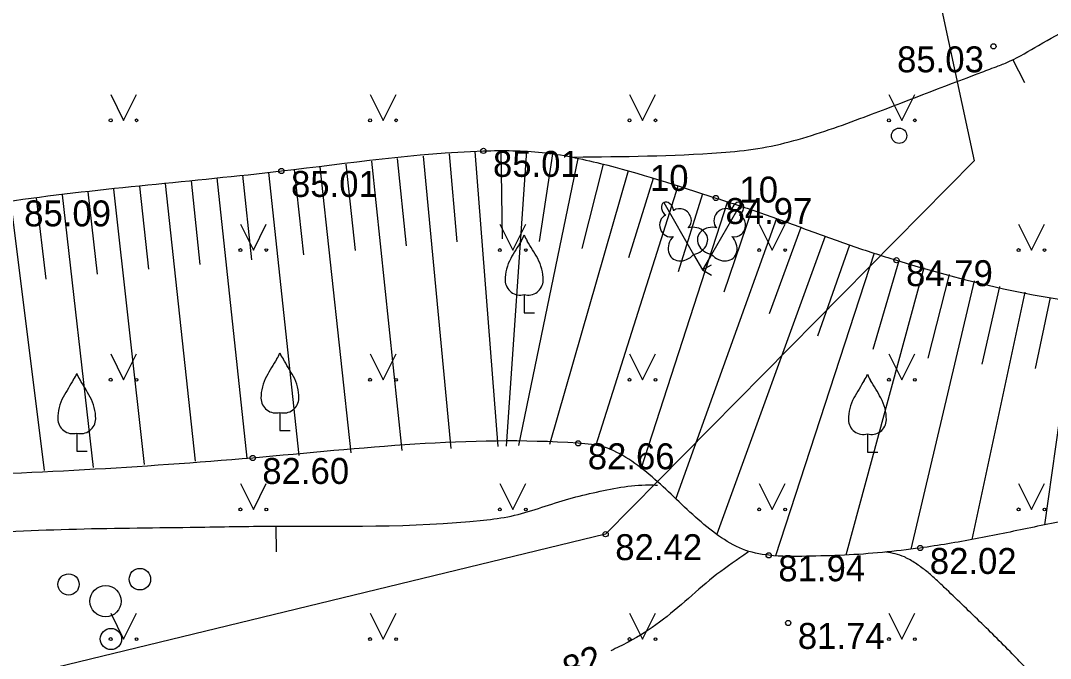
# Model space of a CAD drawing. Extents: x 576692 to 577659, y 273254 to 273799.
# Drawn here: x 576928.01 to 576947.86, y 273529.63 to 273541.92 of the extents above; entities that cross this region are included whole.
import ezdxf

# ---------------------------------------------------------------- set-up
doc = ezdxf.new("R2010")
doc.units = 0
for name, color, linetype in [('APGR_SARK_####_####_#', 7, 'Continuous'), ('GAZE_ELEM_####_####_#', 7, 'Continuous'), ('GEOD_ELEM_####_TKST_#', 7, 'Continuous'), ('GEOD_SITP_####_TKST_#', 7, 'Continuous'), ('HIDT_REZV_####_TKST_#', 7, 'Continuous'), ('LKAN_ELEM_PAST_TKST_#', 7, 'Continuous'), ('RELJ_ELEM_####_####_#', 7, 'Continuous'), ('RELJ_HORZ_PAMT_####_#', 7, 'Continuous'), ('SAKK_IZVK_####_TKST_#', 7, 'Continuous'), ('SAKT_ELEM_####_####_#', 7, 'Continuous'), ('TERT_KONT_####_####_#', 7, 'Continuous')]:
    doc.layers.add(name, color=color, linetype=linetype)

msp = doc.modelspace()

# ---------------------------------------------------------------- linework, layer by layer
at = {"layer": 'GAZE_ELEM_####_####_#'}
for p, q in [((576935.773, 273539.311), (576936.307, 273533.676)), ((576936.271, 273539.357), (576936.419, 273537.658)), ((576936.769, 273539.398), (576937.215, 273533.714)), ((576937.268, 273539.426), (576937.296, 273537.714)), ((576937.767, 273539.41), (576937.372, 273533.72)), ((576938.264, 273539.355), (576938.007, 273537.665)), ((576934.28, 273539.158), (576934.46, 273537.494)), ((576934.778, 273539.211), (576935.36, 273533.635)), ((576935.275, 273539.262), (576935.443, 273537.58)), ((576938.757, 273539.267), (576937.609, 273533.729)), ((576939.244, 273539.155), (576938.83, 273537.53)), ((576932.292, 273538.944), (576932.467, 273537.314)), ((576932.789, 273538.997), (576933.374, 273533.538)), ((576933.286, 273539.051), (576933.465, 273537.405)), ((576933.783, 273539.105), (576934.381, 273533.589)), ((576939.726, 273539.025), (576938.206, 273533.753)), ((576930.303, 273538.729), (576930.478, 273537.13)), ((576930.801, 273538.783), (576931.377, 273533.427)), ((576931.298, 273538.837), (576931.471, 273537.223)), ((576931.795, 273538.89), (576932.377, 273533.485)), ((576940.683, 273538.732), (576939.101, 273533.741)), ((576940.206, 273538.882), (576939.734, 273537.348)), ((576928.813, 273538.563), (576929.415, 273533.309)), ((576929.31, 273538.619), (576929.488, 273537.035)), ((576929.806, 273538.675), (576930.395, 273533.368)), ((576941.159, 273538.581), (576940.687, 273537.077)), ((576927.82, 273538.446), (576928.467, 273533.252)), ((576928.316, 273538.505), (576928.499, 273536.937)), ((576941.637, 273538.433), (576939.97, 273533.276)), ((576942.111, 273538.274), (576941.57, 273536.69)), ((576942.582, 273538.108), (576940.642, 273532.709)), ((576943.052, 273537.937), (576942.442, 273536.27)), ((576943.522, 273537.765), (576941.436, 273532.02)), ((576943.993, 273537.597), (576943.376, 273535.837)), ((576944.467, 273537.437), (576942.566, 273531.608)), ((576945.425, 273537.154), (576943.919, 273531.619)), ((576944.944, 273537.29), (576944.442, 273535.582)), ((576945.909, 273537.027), (576945.499, 273535.418)), ((576946.395, 273536.907), (576945.176, 273531.733)), ((576946.882, 273536.795), (576946.543, 273535.301)), ((576947.37, 273536.687), (576946.348, 273531.917)), ((576947.859, 273536.583), (576947.571, 273535.217)), ((576948.351, 273536.497), (576947.752, 273532.201))]:
    msp.add_line(p, q, dxfattribs=at)
msp.add_spline([(576910.521, 273538.116), (576911.267, 273538.109), (576912.014, 273538.073), (576912.76, 273538.031), (576913.507, 273538.003), (576914.192, 273537.994), (576914.877, 273538), (576915.563, 273538.007), (576916.248, 273537.999), (576917.056, 273537.853), (576917.843, 273537.556), (576918.627, 273537.26), (576919.426, 273537.114), (576920.429, 273537.12), (576921.441, 273537.187), (576922.452, 273537.308), (576923.454, 273537.475), (576924.566, 273537.723), (576925.67, 273538.005), (576926.777, 273538.267), (576927.897, 273538.456), (576933.04, 273539.024), (576936.933, 273539.411), (576938.066, 273539.381), (576939.19, 273539.169), (576941.415, 273538.502), (576942.294, 273538.211), (576943.158, 273537.898), (576944.021, 273537.587), (576944.895, 273537.304), (576947.917, 273536.571), (576949.136, 273536.431), (576950.374, 273536.414), (576951.61, 273536.372), (576952.22, 273536.296), (576952.522, 273536.237), (576952.822, 273536.159), (576953.749, 273535.778), (576954.638, 273535.298), (576955.072, 273535.071)], degree=3, dxfattribs=at)
at = {"layer": 'GEOD_ELEM_####_TKST_#'}
for points in [[(576942.034, 273531.673), (576942.027, 273531.668), (576941.436, 273531.25), (576940.885, 273530.784), (576940.331, 273530.328), (576939.725, 273529.942), (576939.391, 273529.776)], [(576949.898, 273526.649), (576949.277, 273527.353), (576948.353, 273528.386), (576947.421, 273529.412), (576947.169, 273529.674), (576946.836, 273530.01), (576946.499, 273530.341), (576946.16, 273530.669), (576945.818, 273530.997), (576945.642, 273531.163), (576945.458, 273531.32), (576945.263, 273531.462), (576945.159, 273531.525), (576945.104, 273531.555), (576945.049, 273531.583), (576944.874, 273531.643), (576944.694, 273531.674)]]:
    msp.add_spline(points, degree=3, dxfattribs=at)
at = {"layer": 'GEOD_SITP_####_TKST_#'}
for p, q in [((576947.368, 273540.726), (576947.138, 273541.17)), ((576932.946, 273531.68), (576932.938, 273532.18))]:
    msp.add_line(p, q, dxfattribs=at)
for points in [[(576938.677, 273539.293), (576941.516, 273539.379), (576942.221, 273539.455), (576942.917, 273539.61), (576943.601, 273539.821), (576944.273, 273540.064), (576946.54, 273540.929), (576946.855, 273541.048), (576947.077, 273541.139), (576947.634, 273541.445), (576948.967, 273542.147), (576949.646, 273542.47), (576950.347, 273542.747), (576951.686, 273543.138), (576953.04, 273543.473), (576953.785, 273543.649)], [(576902.154, 273525.192), (576904.03, 273525.711), (576905.327, 273526.021), (576906.629, 273526.314), (576909.216, 273526.967), (576909.732, 273527.131), (576910.584, 273527.39), (576911.445, 273527.594), (576912.642, 273527.939), (576913.811, 273528.312), (576914.39, 273528.526), (576914.809, 273528.724), (576919.433, 273531.001), (576921.073, 273531.413), (576925.183, 273531.81), (576926.612, 273531.976), (576931.284, 273532.156), (576932.785, 273532.177), (576936.933, 273532.292), (576937.469, 273532.372), (576937.995, 273532.519), (576938.518, 273532.685), (576939.049, 273532.82), (576940.124, 273532.972), (576940.292, 273532.968)]]:
    msp.add_spline(points, degree=3, dxfattribs=at)
at = {"layer": 'LKAN_ELEM_PAST_TKST_#'}
for p, q in [((576929.75, 273540.5), (576930, 273540)), ((576930, 273540), (576930.25, 273540.5)), ((576934.75, 273540.5), (576935, 273540)), ((576935, 273540), (576935.25, 273540.5)), ((576939.75, 273540.5), (576940, 273540)), ((576940, 273540), (576940.25, 273540.5)), ((576944.75, 273540.5), (576945, 273540)), ((576945, 273540), (576945.25, 273540.5)), ((576932.25, 273538), (576932.5, 273537.5)), ((576932.5, 273537.5), (576932.75, 273538)), ((576937.25, 273538), (576937.5, 273537.5)), ((576937.5, 273537.5), (576937.75, 273538)), ((576942.25, 273538), (576942.5, 273537.5)), ((576942.5, 273537.5), (576942.75, 273538)), ((576947.25, 273538), (576947.5, 273537.5)), ((576947.5, 273537.5), (576947.75, 273538)), ((576940.986, 273537.417), (576941.159, 273537.116)), ((576941.332, 273537.417), (576941.159, 273537.116)), ((576941.159, 273537.116), (576941.332, 273537.216)), ((576941.159, 273537.116), (576941.332, 273537.016)), ((576937.72, 273536.643), (576937.72, 273536.291)), ((576937.72, 273536.291), (576937.92, 273536.291)), ((576929.75, 273535.5), (576930, 273535)), ((576930, 273535), (576930.25, 273535.5)), ((576934.75, 273535.5), (576935, 273535)), ((576935, 273535), (576935.25, 273535.5)), ((576939.75, 273535.5), (576940, 273535)), ((576940, 273535), (576940.25, 273535.5)), ((576944.75, 273535.5), (576945, 273535)), ((576945, 273535), (576945.25, 273535.5)), ((576933.012, 273534.37), (576933.012, 273534.018)), ((576929.095, 273533.972), (576929.095, 273533.62)), ((576933.012, 273534.018), (576933.212, 273534.018)), ((576944.336, 273533.956), (576944.336, 273533.604)), ((576929.095, 273533.62), (576929.295, 273533.62)), ((576944.336, 273533.604), (576944.536, 273533.604)), ((576932.25, 273533), (576932.5, 273532.5)), ((576932.5, 273532.5), (576932.75, 273533)), ((576937.25, 273533), (576937.5, 273532.5)), ((576937.5, 273532.5), (576937.75, 273533)), ((576942.25, 273533), (576942.5, 273532.5)), ((576942.5, 273532.5), (576942.75, 273533)), ((576947.25, 273533), (576947.5, 273532.5)), ((576947.5, 273532.5), (576947.75, 273533)), ((576929.75, 273530.5), (576930, 273530)), ((576930, 273530), (576930.25, 273530.5)), ((576934.75, 273530.5), (576935, 273530)), ((576935, 273530), (576935.25, 273530.5)), ((576939.75, 273530.5), (576940, 273530)), ((576940, 273530), (576940.25, 273530.5)), ((576944.75, 273530.5), (576945, 273530)), ((576945, 273530), (576945.25, 273530.5))]:
    msp.add_line(p, q, dxfattribs=at)
for points in [[(576940.409, 273538.415), (576940.986, 273537.417)], [(576941.909, 273538.415), (576941.332, 273537.417)], [(576940.603, 273538.259), (576940.601, 273538.259)], [(576941.87, 273538.169), (576941.87, 273538.17)]]:
    msp.add_lwpolyline(points, dxfattribs=at)
for centre, radius in [((576929.75, 273540), 0.028), ((576930.25, 273540), 0.0263), ((576934.75, 273540), 0.028), ((576935.25, 273540), 0.0263), ((576939.75, 273540), 0.028), ((576940.25, 273540), 0.0263), ((576944.75, 273540), 0.028), ((576945.25, 273540), 0.0263), ((576932.25, 273537.5), 0.028), ((576932.75, 273537.5), 0.0263), ((576937.25, 273537.5), 0.028), ((576937.75, 273537.5), 0.0263), ((576942.25, 273537.5), 0.028), ((576942.75, 273537.5), 0.0263), ((576947.25, 273537.5), 0.028), ((576947.75, 273537.5), 0.0263), ((576929.75, 273535), 0.028), ((576930.25, 273535), 0.0263), ((576934.75, 273535), 0.028), ((576935.25, 273535), 0.0263), ((576939.75, 273535), 0.028), ((576940.25, 273535), 0.0263), ((576944.75, 273535), 0.028), ((576945.25, 273535), 0.0263), ((576932.25, 273532.5), 0.028), ((576932.75, 273532.5), 0.0263), ((576937.25, 273532.5), 0.028), ((576937.75, 273532.5), 0.0263), ((576942.25, 273532.5), 0.028), ((576942.75, 273532.5), 0.0263), ((576947.25, 273532.5), 0.028), ((576947.75, 273532.5), 0.0263), ((576928.938, 273531.054), 0.204), ((576930.313, 273531.155), 0.207), ((576929.652, 273530.73), 0.301), ((576929.755, 273530.002), 0.205), ((576929.75, 273530), 0.028), ((576930.25, 273530), 0.0263), ((576934.75, 273530), 0.028), ((576935.25, 273530), 0.0263), ((576939.75, 273530), 0.028), ((576940.25, 273530), 0.0263), ((576944.75, 273530), 0.028), ((576945.25, 273530), 0.0263)]:
    msp.add_circle(centre, radius, dxfattribs=at)
for centre, radius, start, end in [((576937.303, 273537.929), 0.439, 324.3837, 341.712), ((576938.137, 273537.929), 0.439, 198.288, 215.6163), ((576950.345, 273529.895), 14.88, 148.4844, 149.9901), ((576925.095, 273529.895), 14.88, 30.0099, 31.5156), ((576938.244, 273536.916), 0.89, 151.757, 179.9138), ((576937.196, 273536.916), 0.89, 0.0862, 28.243), ((576937.644, 273536.922), 0.29, 181.0782, 285.2823), ((576937.796, 273536.922), 0.29, 254.7177, 358.9218), ((576945.637, 273527.622), 14.88, 148.4844, 149.9901), ((576932.595, 273535.656), 0.439, 324.3837, 341.712), ((576933.429, 273535.656), 0.439, 198.288, 215.6163), ((576920.387, 273527.622), 14.88, 30.0099, 31.5156), ((576941.72, 273527.224), 14.88, 148.4844, 149.9901), ((576928.678, 273535.258), 0.439, 324.3837, 341.712), ((576929.512, 273535.258), 0.439, 198.288, 215.6163), ((576916.47, 273527.224), 14.88, 30.0099, 31.5156), ((576933.536, 273534.643), 0.89, 151.757, 179.9138), ((576932.488, 273534.643), 0.89, 0.0862, 28.243), ((576956.961, 273527.208), 14.88, 148.4844, 149.9901), ((576943.919, 273535.242), 0.439, 324.3837, 341.712), ((576944.753, 273535.242), 0.439, 198.288, 215.6163), ((576931.711, 273527.208), 14.88, 30.0099, 31.5156), ((576929.619, 273534.245), 0.89, 151.757, 179.9138), ((576928.571, 273534.245), 0.89, 0.0862, 28.243), ((576932.936, 273534.649), 0.29, 181.0782, 285.2823), ((576933.088, 273534.649), 0.29, 254.7177, 358.9218), ((576944.86, 273534.229), 0.89, 151.757, 179.9138), ((576943.812, 273534.229), 0.89, 0.0862, 28.243), ((576929.019, 273534.251), 0.29, 181.0782, 285.2823), ((576929.171, 273534.251), 0.29, 254.7177, 358.9218), ((576944.26, 273534.235), 0.29, 181.0782, 285.2823), ((576944.412, 273534.235), 0.29, 254.7177, 358.9218)]:
    msp.add_arc(centre, radius, start, end, dxfattribs=at)
for centre, major_axis, ratio, start_param, end_param in [((576940.484, 273538.285), (0.075, -0.13), 0.707107, 3.14537, 5.287485), ((576940.484, 273538.285), (0.075, -0.13), 0.707107, 0.995701, 3.137816), ((576940.743, 273538.094), (0.14, -0.165), 0.861323, 0, 3.141593), ((576941.575, 273538.094), (-0.14, -0.165), 0.861323, 3.141593, 6.283185), ((576941.834, 273538.285), (-0.075, -0.13), 0.707107, 3.14537, 5.287485), ((576941.834, 273538.285), (-0.075, -0.13), 0.707107, 0.995701, 3.137816), ((576940.52, 273537.966), (0.073, -0.203), 0.861323, 3.141593, 6.283185), ((576941.798, 273537.966), (-0.073, -0.203), 0.861323, 0, 3.141593), ((576940.94, 273537.674), (-0.313, -0.071), 0.814445, 1.531171, 4.712389), ((576941.378, 273537.674), (0.313, -0.071), 0.814445, 1.570796, 4.752015), ((576940.785, 273537.585), (0.218, 0.236), 0.814445, 1.570796, 4.752015), ((576941.533, 273537.585), (-0.218, 0.236), 0.814445, 1.531171, 4.712389)]:
    msp.add_ellipse(centre, major_axis=major_axis, ratio=ratio, start_param=start_param, end_param=end_param, dxfattribs=at)
at = {"layer": 'RELJ_ELEM_####_####_#'}
for centre in [(576946.765, 273541.426), (576936.933, 273539.411), (576933.04, 273539.024), (576941.415, 273538.502), (576944.895, 273537.304), (576938.76, 273533.774), (576932.487, 273533.491), (576939.29, 273532.022), (576945.353, 273531.756), (576942.433, 273531.615), (576942.809, 273530.311)]:
    msp.add_circle(centre, 0.05, dxfattribs=at)
at = {"layer": 'SAKK_IZVK_####_TKST_#'}
msp.add_lwpolyline([(576942.692, 273556.432), (576946.393, 273539.221), (576939.29, 273532.022), (576922.073, 273527.846), (576918.805, 273527.051), (576907.929, 273524.455), (576902.076, 273522.759), (576898.608, 273522.684), (576896.296, 273522.291), (576891.404, 273520.162), (576890.218, 273511.878), (576891.417, 273501.862), (576891.831, 273497.397), (576891.831, 273494.655), (576893.512, 273481.855), (576893.95, 273480.341), (576897.225, 273460.097), (576898.516, 273450.643), (576898.904, 273444.378)], dxfattribs=at)
at = {"layer": 'SAKT_ELEM_####_####_#'}
msp.add_spline([(576954.689, 273531.303), (576954.226, 273531.775), (576953.778, 273532.134), (576952.086, 273532.632), (576950.828, 273532.636), (576949.614, 273532.522), (576948.549, 273532.359), (576947.484, 273532.147), (576946.418, 273531.931), (576945.353, 273531.756), (576943.893, 273531.618), (576943.16, 273531.596), (576942.433, 273531.615), (576941.931, 273531.733), (576941.468, 273531.993), (576940.603, 273532.743), (576939.735, 273533.468), (576939.267, 273533.698), (576938.76, 273533.774), (576932.487, 273533.491), (576925.999, 273533.121), (576924.626, 273533.087), (576923.253, 273533.081), (576921.88, 273533.08), (576920.507, 273533.057), (576914.595, 273532.847), (576909.411, 273532.722)], degree=3, dxfattribs=at)
at = {"layer": 'TERT_KONT_####_####_#'}
msp.add_circle((576944.947, 273539.703), 0.148, dxfattribs=at)

# ---------------------------------------------------------------- texts
at = {"layer": 'APGR_SARK_####_####_#'}
for p in [(576939.959, 273538.64), (576941.684, 273538.415)]:
    msp.add_text(' 10', height=0.5, dxfattribs=at).set_placement(p)
at = {"layer": 'HIDT_REZV_####_TKST_#'}
for s, p in [(' 85.03', (576944.722, 273540.926)), (' 85.01', (576936.933, 273538.911)), (' 85.01', (576933.04, 273538.524)), (' 85.09', (576927.897, 273537.956)), (' 84.97', (576941.415, 273538.002)), (' 84.79', (576944.895, 273536.804)), (' 82.66', (576938.76, 273533.274)), (' 82.60', (576932.487, 273532.991)), (' 82.42', (576939.29, 273531.522)), (' 82.02', (576945.353, 273531.256)), (' 81.94', (576942.433, 273531.115)), (' 81.74', (576942.809, 273529.811))]:
    msp.add_text(s, height=0.5, dxfattribs=at).set_placement(p)
at = {"layer": 'RELJ_HORZ_PAMT_####_#'}
msp.add_text('82', height=0.5, rotation=22.7345, dxfattribs=at).set_placement((576938.599, 273529.156))

doc.saveas('drawing.dxf')
